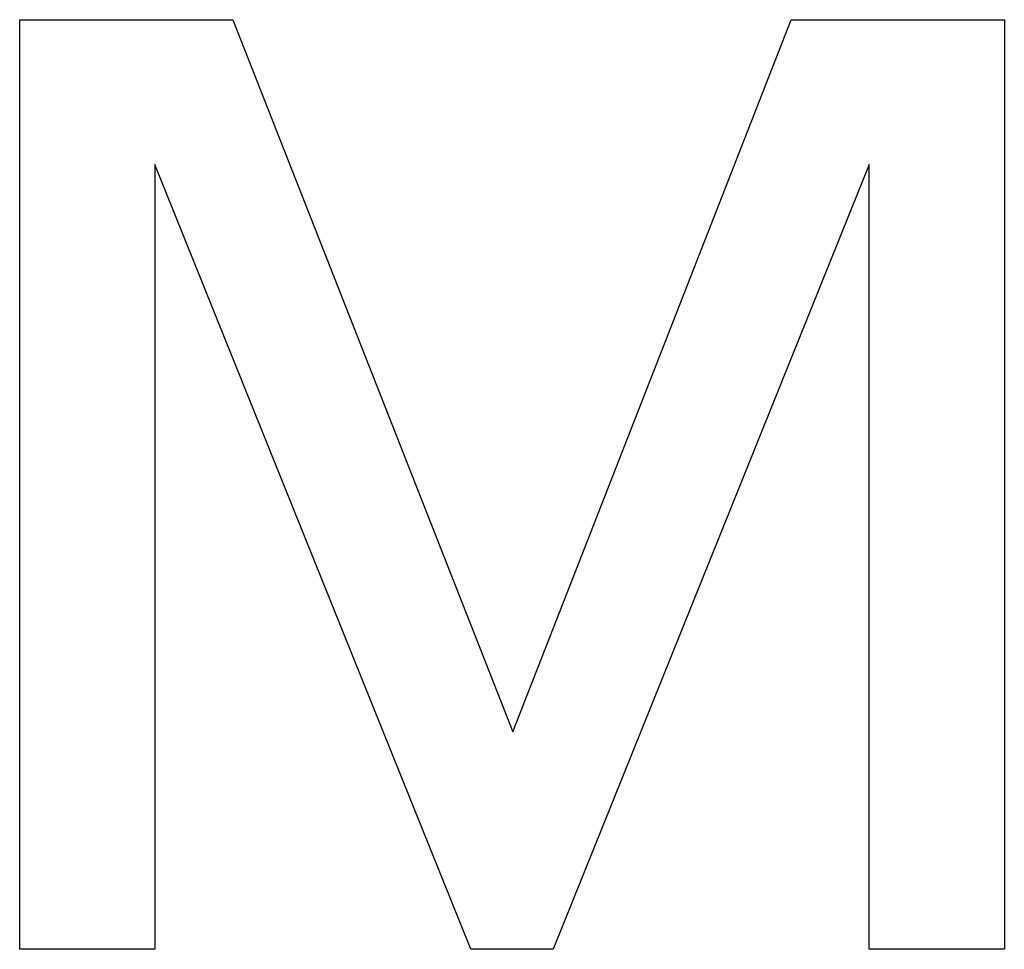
# Model space of a CAD drawing. Extents: x 1107 to 4046, y 937 to 3355.
# Tile 787 of 861: x 3058.83 to 3060.89, y 1749.4 to 1751.35. Entities that reach past the tile are written whole.
import ezdxf

# ---------------------------------------------------------------- set-up
doc = ezdxf.new("R2010")
doc.units = 0
doc.layers.add('KF_VIDA_L___C_LEFT', color=7, linetype='CONTINUOUS')

# ---------------------------------------------------------------- blocks, each defined once
blk = doc.blocks.new('KF_VIDA_L___C_LEFT')
at = {"layer": 'KF_VIDA_L___C_LEFT'}
for p, q in [((169.5307, 60.19), (169.5307, 62.1338)), ((169.5307, 62.1338), (169.9763, 62.1338)), ((169.5307, 62.1338), (169.9763, 62.1338)), ((169.5307, 60.19), (169.5307, 62.1338)), ((169.9763, 62.1338), (170.5619, 60.6445)), ((169.9763, 62.1338), (170.5619, 60.6445)), ((170.5619, 60.6445), (171.1441, 62.1338)), ((170.5619, 60.6445), (171.1441, 62.1338)), ((171.1441, 62.1338), (171.5899, 62.1338)), ((171.1441, 62.1338), (171.5899, 62.1338)), ((171.5899, 62.1338), (171.5899, 60.19)), ((171.5899, 62.1338), (171.5899, 60.19)), ((170.4744, 60.19), (169.8135, 61.8307)), ((169.8135, 61.8307), (169.8135, 60.19)), ((169.8135, 61.8307), (169.8135, 60.19)), ((170.4744, 60.19), (169.8135, 61.8307)), ((171.3073, 61.8307), (170.6462, 60.19)), ((171.3073, 61.8307), (170.6462, 60.19)), ((171.3073, 60.19), (171.3073, 61.8307)), ((171.3073, 60.19), (171.3073, 61.8307)), ((169.8135, 60.19), (169.5307, 60.19)), ((169.8135, 60.19), (169.5307, 60.19)), ((170.6462, 60.19), (170.4744, 60.19)), ((170.6462, 60.19), (170.4744, 60.19)), ((171.5899, 60.19), (171.3073, 60.19)), ((171.5899, 60.19), (171.3073, 60.19))]:
    blk.add_line(p, q, dxfattribs=at)

msp = doc.modelspace()

# ---------------------------------------------------------------- block references
at = {"layer": 'KF_VIDA_L___C_LEFT'}
msp.add_blockref('KF_VIDA_L___C_LEFT', (2889.3036, 1689.2132), dxfattribs=at)

doc.saveas('drawing.dxf')
